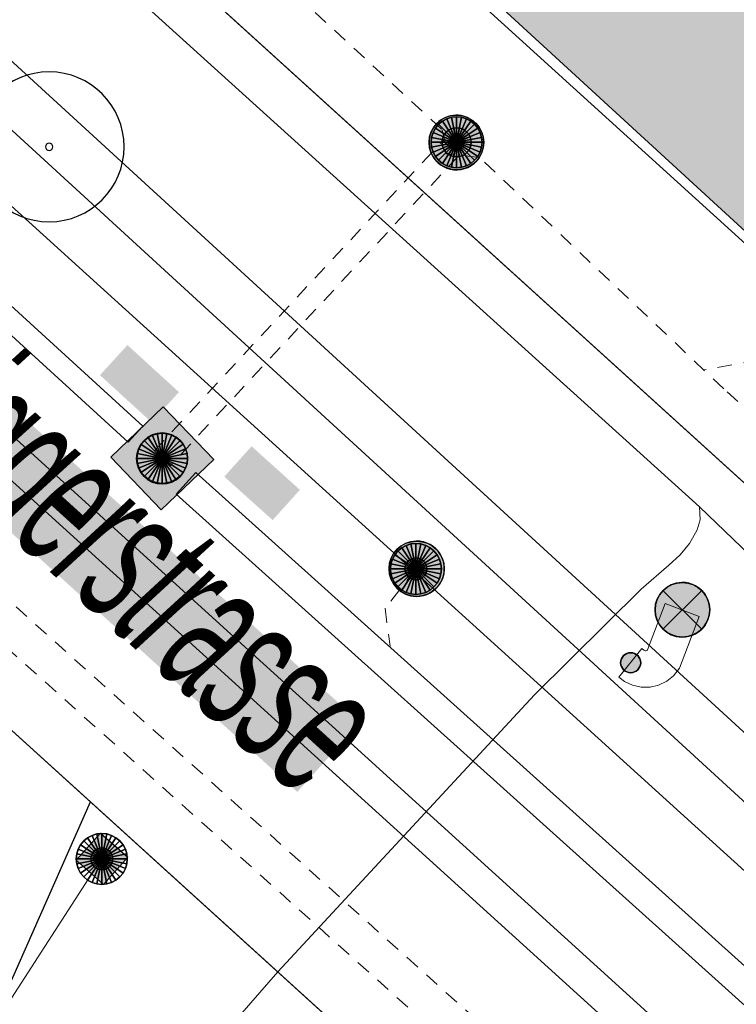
# Model space of a CAD drawing. Header units: metres. Extents: x 2695560 to 2696939, y 1260491 to 1262050.
# Tile 556 of 656: x 2696039 to 2696049, y 1261139 to 1261152. Entities that reach past the tile are written whole.
import ezdxf

# ---------------------------------------------------------------- set-up
doc = ezdxf.new("R2010")
doc.units = ezdxf.units.M
doc.linetypes.add('AUSGEZOGEN', pattern=[0])
doc.linetypes.add('VERDECKT2_S2', pattern=[0.36, 0.2, -0.16])
for name, color, linetype in [('XR$1$AV_Flächen (EO)', 7, 'AUSGEZOGEN'), ('XR$1$AV_Gebäudeflächen (BB)', 7, 'AUSGEZOGEN'), ('XR$1$AV_Gebäudeflächen ut.', 7, 'AUSGEZOGEN'), ('XR$1$AV_Linien (BB)', 7, 'AUSGEZOGEN'), ('XR$1$AV_Strassennamen', 7, 'AUSGEZOGEN'), ('XR$1$AW_LK_Einlaufschacht alt', 24, 'AUSGEZOGEN'), ('XR$1$AW_LK_Schachtdeckel', 24, 'AUSGEZOGEN'), ('XR$1$EW_LK_Knoten', 1, 'AUSGEZOGEN'), ('XR$1$GR_Baum', 94, 'AUSGEZOGEN'), ('XR$1$Liegenschaftsgrenzen', 7, 'AUSGEZOGEN'), ('XR$1$PFAW', 255, 'AUSGEZOGEN'), ('XR$1$PFEW', 255, 'AUSGEZOGEN'), ('XR$1$RAEW', 8, 'AUSGEZOGEN'), ('XR$1$RP_Abstandslinie', 7, 'AUSGEZOGEN')]:
    doc.layers.add(name, color=color, linetype=linetype)
for name, color, linetype, lineweight in [('XR$2$ABW-Linie-M-ungenau-tot', 6, 'AUSGEZOGEN', 18), ('XR$2$ABW-Linie-R-genau', 4, 'AUSGEZOGEN', 18), ('XR$2$ABW-Linie-R-ungenau', 4, 'VERDECKT2_S2', 18), ('XR$2$ABW-LinieFlaeche-R-genau', 4, 'AUSGEZOGEN', 18), ('XR$2$ABW-LinieFlaeche-R-ungenau', 4, 'VERDECKT2_S2', 18), ('XR$2$ABW-Punkt', 6, 'AUSGEZOGEN', 18), ('XR$2$ELE-Flaeche-oberirdisch', 1, 'AUSGEZOGEN', 18), ('XR$2$ELE-LinieFlaeche-genau', 1, 'AUSGEZOGEN', 18), ('XR$2$ELE-LinieFlaeche-ungenau', 1, 'VERDECKT2_S2', 18), ('XR$2$GAS-Linie-genau', 12, 'AUSGEZOGEN', 18), ('XR$2$KOM-Linie-U-genau', 91, 'AUSGEZOGEN', 18), ('XR$2$WAS-Linie-genau', 5, 'AUSGEZOGEN', 18)]:
    doc.layers.add(name, color=color, linetype=linetype, lineweight=lineweight)
doc.styles.add('ARIAL', font='arial.ttf')

# ---------------------------------------------------------------- blocks, each defined once
blk = doc.blocks.new('COMPLEXOBJECT_627')
at = {"layer": 'XR$1$AV_Linien (BB)', "color": 7, "linetype": 'AUSGEZOGEN', "transparency": 33554687}
blk.add_lwpolyline([(6008.311, 11177.006), (6056.879, 11132.95), (6078.507, 11113.365)], dxfattribs=at)
blk = doc.blocks.new('WBGR1')
at = {"color": 94, "transparency": 33554687}
for radius, start, end in [(1, 90, 270), (1, 270, 90), (0.05, 90, 270), (0.05, 270, 90)]:
    blk.add_arc((0, 0), radius, start, end, dxfattribs=at)
blk = doc.blocks.new('BAW2089')
at = {"layer": 'XR$1$PFAW', "transparency": 33554687}
blk.add_hatch(color=7, dxfattribs=at).paths.add_polyline_path([(-0.5, 0.5), (-0.5, -0.5), (0.5, -0.5), (0.5, 0.5)])
at = {"transparency": 33554687}
blk.add_lwpolyline([(-0.5, 0.5), (0.5, 0.5), (0.5, -0.5), (-0.5, -0.5), (-0.5, 0.5)], close=True, dxfattribs=at)
at = {"layer": 'XR$1$PFAW', "transparency": 33554687}
blk.add_lwpolyline([(-0.5, 0.5), (0.5, 0.5), (0.5, -0.5), (-0.5, -0.5), (-0.5, 0.5)], close=True, dxfattribs=at)
blk = doc.blocks.new('BAW2087')
at = {"lineweight": 25, "true_color": 0x000000, "transparency": 33554687}
h = blk.add_hatch(color=18, dxfattribs=at)
h.paths.add_polyline_path([(-0.5, 0.5), (-0.5, -0.5), (0.5, -0.5), (0.5, 0.5)])
h.paths.add_polyline_path([(0.337, -0.069), (0.316, -0.136), (0.282, -0.196), (0.237, -0.249), (0.182, -0.292), (0.119, -0.322), (0.052, -0.34), (-0.017, -0.343), (-0.086, -0.333), (-0.151, -0.309), (-0.21, -0.272), (-0.261, -0.224), (-0.301, -0.167), (-0.328, -0.103), (-0.342, -0.035), (-0.342, 0.035), (-0.328, 0.103), (-0.301, 0.167), (-0.261, 0.224), (-0.21, 0.272), (-0.151, 0.309), (-0.086, 0.333), (-0.017, 0.343), (0.052, 0.34), (0.119, 0.322), (0.182, 0.292), (0.237, 0.249), (0.282, 0.196), (0.316, 0.136), (0.337, 0.069), (0.344, 0)], flags=16)
at = {"layer": 'XR$1$PFAW', "lineweight": 25, "transparency": 33554687}
blk.add_hatch(color=7, dxfattribs=at).paths.add_polyline_path([(0.344, 0), (0.337, 0.069), (0.316, 0.136), (0.282, 0.196), (0.237, 0.249), (0.182, 0.292), (0.119, 0.322), (0.052, 0.34), (-0.017, 0.343), (-0.086, 0.333), (-0.151, 0.309), (-0.21, 0.272), (-0.261, 0.224), (-0.301, 0.167), (-0.328, 0.103), (-0.342, 0.035), (-0.342, -0.035), (-0.328, -0.103), (-0.301, -0.167), (-0.261, -0.224), (-0.21, -0.272), (-0.151, -0.309), (-0.086, -0.333), (-0.017, -0.343), (0.052, -0.34), (0.119, -0.322), (0.182, -0.292), (0.237, -0.249), (0.282, -0.196), (0.316, -0.136), (0.337, -0.069)])
at = {"lineweight": 25, "transparency": 33554687}
for p, q in [((-0.5, 0.5, 0.993), (0.5, 0.5, 0.993)), ((-0.5, -0.5, 0.993), (-0.5, 0.5, 0.993)), ((0.5, 0.5, 0.993), (0.5, -0.5, 0.993)), ((0.5, -0.5, 0.993), (-0.5, -0.5, 0.993))]:
    blk.add_line(p, q, dxfattribs=at)
blk.add_circle((0, 0), 0.344, dxfattribs=at)
at = {"layer": 'XR$1$PFAW', "lineweight": 25, "transparency": 33554687}
blk.add_line((-0.5, 0.5), (0.5, 0.5), dxfattribs=at)
at = {"layer": 'XR$1$PFAW', "color": 31, "lineweight": 25, "transparency": 33554687}
for p, q in [((-0.5, -0.5), (-0.5, 0.5)), ((0.5, 0.5), (0.5, -0.5)), ((0.5, -0.5), (-0.5, -0.5))]:
    blk.add_line(p, q, dxfattribs=at)
at = {"layer": 'XR$1$PFAW', "lineweight": 25, "transparency": 33554687}
blk.add_circle((0, 0), 0.344, dxfattribs=at)
blk = doc.blocks.new('BAW2088')
at = {"layer": 'XR$1$PFAW', "transparency": 33554687}
blk.add_hatch(color=253, dxfattribs=at).paths.add_polyline_path([(0.51, 0), (0.5, 0.101), (0.47, 0.197), (0.421, 0.286), (0.355, 0.362), (0.275, 0.424), (0.184, 0.469), (0.086, 0.494), (-0.015, 0.499), (-0.115, 0.484), (-0.21, 0.449), (-0.296, 0.395), (-0.369, 0.326), (-0.427, 0.243), (-0.467, 0.15), (-0.487, 0.051), (-0.487, -0.051), (-0.467, -0.15), (-0.427, -0.243), (-0.369, -0.326), (-0.296, -0.395), (-0.21, -0.449), (-0.115, -0.484), (-0.015, -0.499), (0.086, -0.494), (0.184, -0.469), (0.275, -0.424), (0.355, -0.362), (0.421, -0.286), (0.47, -0.197), (0.5, -0.101)])
at = {"transparency": 33554687}
for start, end in [(91.1948, 268.8052), (268.8052, 91.1948)]:
    blk.add_arc((0.01, 0), 0.5, start, end, dxfattribs=at)
at = {"layer": 'XR$1$PFAW', "transparency": 33554687}
blk.add_circle((0.01, 0), 0.5, dxfattribs=at)
blk = doc.blocks.new('BAW2082')
at = {"layer": 'XR$1$PFAW', "transparency": 33554687}
blk.add_hatch(color=7, dxfattribs=at).paths.add_polyline_path([(0.509, -0.003), (0.499, 0.098), (0.469, 0.194), (0.42, 0.283), (0.354, 0.359), (0.274, 0.421), (0.183, 0.466), (0.085, 0.491), (-0.016, 0.496), (-0.116, 0.481), (-0.211, 0.446), (-0.297, 0.392), (-0.37, 0.323), (-0.428, 0.24), (-0.468, 0.147), (-0.488, 0.047), (-0.488, -0.054), (-0.468, -0.153), (-0.428, -0.246), (-0.37, -0.329), (-0.297, -0.398), (-0.211, -0.452), (-0.116, -0.487), (-0.016, -0.502), (0.085, -0.497), (0.183, -0.472), (0.274, -0.427), (0.354, -0.366), (0.42, -0.289), (0.469, -0.2), (0.499, -0.104)])
at = {"transparency": 33554687}
for start, end in [(91.1948, 268.8052), (268.8052, 91.1948)]:
    blk.add_arc((0.01, 0), 0.5, start, end, dxfattribs=at)
at = {"layer": 'XR$1$PFAW', "transparency": 33554687}
blk.add_circle((0.009, -0.003), 0.5, dxfattribs=at)
blk = doc.blocks.new('BEWLP2549_S')
at = {"layer": 'XR$1$PFEW', "transparency": 33554687}
blk.add_hatch(color=7, dxfattribs=at).paths.add_polyline_path([(0.5, 0), (0.49, 0.101), (0.459, 0.197), (0.41, 0.286), (0.344, 0.362), (0.264, 0.424), (0.174, 0.469), (0.076, 0.494), (-0.025, 0.499), (-0.125, 0.484), (-0.22, 0.449), (-0.306, 0.395), (-0.379, 0.326), (-0.437, 0.243), (-0.477, 0.15), (-0.497, 0.051), (-0.497, -0.051), (-0.477, -0.15), (-0.437, -0.243), (-0.379, -0.326), (-0.306, -0.395), (-0.22, -0.449), (-0.125, -0.484), (-0.025, -0.499), (0.076, -0.494), (0.174, -0.469), (0.264, -0.424), (0.344, -0.362), (0.41, -0.286), (0.459, -0.197), (0.49, -0.101)])
at = {"color": 1, "transparency": 33554687}
for p, q in [((0.354, -0.354), (-0.354, 0.354)), ((-0.354, -0.354), (0.354, 0.354))]:
    blk.add_line(p, q, dxfattribs=at)
for start, end in [(91.3809, 268.6191), (268.6191, 91.3809)]:
    blk.add_arc((0, 0), 0.5, start, end, dxfattribs=at)
at = {"layer": 'XR$1$PFEW', "transparency": 33554687}
blk.add_circle((0, 0), 0.5, dxfattribs=at)
blk = doc.blocks.new('BEW957')
at = {"layer": 'XR$1$RAEW', "transparency": 33554687}
blk.add_hatch(color=1, dxfattribs=at).paths.add_polyline_path([(-0.5, 0), (-0.497, -0.051), (-0.49, -0.101), (-0.477, -0.15), (-0.459, -0.197), (-0.437, -0.243), (-0.41, -0.286), (-0.379, -0.326), (-0.344, -0.362), (-0.306, -0.395), (-0.264, -0.424), (-0.22, -0.449), (-0.174, -0.469), (-0.125, -0.484), (-0.076, -0.494), (-0.025, -0.499), (0.025, -0.499), (0.076, -0.494), (0.125, -0.484), (0.174, -0.469), (0.22, -0.449), (0.264, -0.424), (0.306, -0.395), (0.344, -0.362), (0.379, -0.326), (0.41, -0.286), (0.437, -0.243), (0.459, -0.197), (0.477, -0.15), (0.49, -0.101), (0.497, -0.051), (0.5, 0), (0.497, 0.051), (0.49, 0.101), (0.477, 0.15), (0.459, 0.197), (0.437, 0.243), (0.41, 0.286), (0.379, 0.326), (0.344, 0.362), (0.306, 0.395), (0.264, 0.424), (0.22, 0.449), (0.174, 0.469), (0.125, 0.484), (0.076, 0.494), (0.025, 0.499), (-0.025, 0.499), (-0.076, 0.494), (-0.125, 0.484), (-0.174, 0.469), (-0.22, 0.449), (-0.264, 0.424), (-0.306, 0.395), (-0.344, 0.362), (-0.379, 0.326), (-0.41, 0.286), (-0.437, 0.243), (-0.459, 0.197), (-0.477, 0.15), (-0.49, 0.101), (-0.497, 0.051)])
at = {"color": 1, "transparency": 33554687}
for start, end in [(90, 180), (0, 90), (180, 270), (270, 0)]:
    blk.add_arc((0, 0), 0.5, start, end, dxfattribs=at)
at = {"layer": 'XR$1$RAEW', "color": 1, "transparency": 33554687}
blk.add_circle((0, 0), 0.5, dxfattribs=at)
blk = doc.blocks.new('ABW-KONTROLLSCHACHT')
at = {"layer": 'XR$2$ABW-Punkt', "linetype": 'AUSGEZOGEN', "lineweight": 25, "transparency": 33554687}
for points in [[(-194, 291, 2500), (0, 0, 2500), (-247, 247, 2500)], [(-194, 291), (0, 0), (-247, 247)], [(-194, 291, 2500), (-194, 291), (-247, 247), (-247, 247, 2500)], [(-134, 323, 2500), (0, 0, 2500), (-194, 291, 2500)], [(-134, 323), (0, 0), (-194, 291)], [(-134, 323, 2500), (-134, 323), (-194, 291), (-194, 291, 2500)], [(-68, 343, 2500), (0, 0, 2500), (-134, 323, 2500)], [(-68, 343), (0, 0), (-134, 323)], [(-68, 343, 2500), (-68, 343), (-134, 323), (-134, 323, 2500)], [(0, 350, 2500), (0, 0, 2500), (-68, 343, 2500)], [(0, 350), (0, 0), (-68, 343)], [(0, 350, 2500), (0, 350), (-68, 343), (-68, 343, 2500)], [(68, 343, 2500), (0, 0, 2500), (0, 350, 2500)], [(68, 343), (0, 0), (0, 350)], [(68, 343, 2500), (68, 343), (0, 350), (0, 350, 2500)], [(134, 323, 2500), (0, 0, 2500), (68, 343, 2500)], [(134, 323), (0, 0), (68, 343)], [(194, 291, 2500), (0, 0, 2500), (134, 323, 2500)], [(194, 291), (0, 0), (134, 323)], [(247, 247, 2500), (0, 0, 2500), (194, 291, 2500)], [(247, 247), (0, 0), (194, 291)], [(134, 323, 2500), (134, 323), (68, 343), (68, 343, 2500)], [(194, 291, 2500), (194, 291), (134, 323), (134, 323, 2500)], [(247, 247, 2500), (247, 247), (194, 291), (194, 291, 2500)], [(-291, 194, 2500), (0, 0, 2500), (-323, 134, 2500)], [(-291, 194), (0, 0), (-323, 134)], [(-291, 194, 2500), (-291, 194), (-323, 134), (-323, 134, 2500)], [(-247, 247, 2500), (0, 0, 2500), (-291, 194, 2500)], [(-247, 247), (0, 0), (-291, 194)], [(-247, 247, 2500), (-247, 247), (-291, 194), (-291, 194, 2500)], [(291, 194, 2500), (0, 0, 2500), (247, 247, 2500)], [(291, 194), (0, 0), (247, 247)], [(323, 134, 2500), (0, 0, 2500), (291, 194, 2500)], [(323, 134), (0, 0), (291, 194)], [(291, 194, 2500), (291, 194), (247, 247), (247, 247, 2500)], [(323, 134, 2500), (323, 134), (291, 194), (291, 194, 2500)], [(-343, 68, 2500), (0, 0, 2500), (-350, 0, 2500)], [(-343, 68), (0, 0), (-350, 0)], [(-343, 68, 2500), (-343, 68), (-350, 0), (-350, 0, 2500)], [(-350, 0, 2500), (0, 0, 2500), (-343, -68, 2500)], [(-350, 0), (0, 0), (-343, -68)], [(-323, 134, 2500), (0, 0, 2500), (-343, 68, 2500)], [(-323, 134), (0, 0), (-343, 68)], [(-323, 134, 2500), (-323, 134), (-343, 68), (-343, 68, 2500)], [(-343, -68, 2500), (0, 0, 2500), (-323, -134, 2500)], [(-343, -68), (0, 0), (-323, -134)], [(-323, -134, 2500), (0, 0, 2500), (-291, -194, 2500)], [(-323, -134), (0, 0), (-291, -194)], [(-291, -194, 2500), (0, 0, 2500), (-247, -247, 2500)], [(-291, -194), (0, 0), (-247, -247)], [(-247, -247, 2500), (0, 0, 2500), (-194, -291, 2500)], [(-247, -247), (0, 0), (-194, -291)], [(-194, -291, 2500), (0, 0, 2500), (-134, -323, 2500)], [(-194, -291), (0, 0), (-134, -323)], [(-134, -323, 2500), (0, 0, 2500), (-68, -343, 2500)], [(-134, -323), (0, 0), (-68, -343)], [(-68, -343, 2500), (0, 0, 2500), (0, -350, 2500)], [(-68, -343), (0, 0), (0, -350)], [(343, 68, 2500), (0, 0, 2500), (323, 134, 2500)], [(343, 68), (0, 0), (323, 134)], [(350, 0, 2500), (0, 0, 2500), (343, 68, 2500)], [(350, 0), (0, 0), (343, 68)], [(0, -350, 2500), (0, 0, 2500), (68, -343, 2500)], [(68, -343, 2500), (0, 0, 2500), (134, -323, 2500)], [(134, -323, 2500), (0, 0, 2500), (194, -291, 2500)], [(194, -291, 2500), (0, 0, 2500), (247, -247, 2500)], [(247, -247, 2500), (0, 0, 2500), (291, -194, 2500)], [(291, -194, 2500), (0, 0, 2500), (323, -134, 2500)], [(323, -134, 2500), (0, 0, 2500), (343, -68, 2500)], [(343, -68, 2500), (0, 0, 2500), (350, 0, 2500)], [(0, -350), (0, 0), (68, -343)], [(68, -343), (0, 0), (134, -323)], [(134, -323), (0, 0), (194, -291)], [(194, -291), (0, 0), (247, -247)], [(247, -247), (0, 0), (291, -194)], [(291, -194), (0, 0), (323, -134)], [(323, -134), (0, 0), (343, -68)], [(343, -68), (0, 0), (350, 0)], [(343, 68, 2500), (343, 68), (323, 134), (323, 134, 2500)], [(350, 0, 2500), (350, 0), (343, 68), (343, 68, 2500)], [(-350, 0, 2500), (-350, 0), (-343, -68), (-343, -68, 2500)], [(-343, -68, 2500), (-343, -68), (-323, -134), (-323, -134, 2500)], [(-323, -134, 2500), (-323, -134), (-291, -194), (-291, -194, 2500)], [(291, -194, 2500), (291, -194), (323, -134), (323, -134, 2500)], [(323, -134, 2500), (323, -134), (343, -68), (343, -68, 2500)], [(343, -68, 2500), (343, -68), (350, 0), (350, 0, 2500)], [(-291, -194, 2500), (-291, -194), (-247, -247), (-247, -247, 2500)], [(-247, -247, 2500), (-247, -247), (-194, -291), (-194, -291, 2500)], [(194, -291, 2500), (194, -291), (247, -247), (247, -247, 2500)], [(247, -247, 2500), (247, -247), (291, -194), (291, -194, 2500)], [(-194, -291, 2500), (-194, -291), (-134, -323), (-134, -323, 2500)], [(-134, -323, 2500), (-134, -323), (-68, -343), (-68, -343, 2500)], [(-68, -343, 2500), (-68, -343), (0, -350), (0, -350, 2500)], [(0, -350, 2500), (0, -350), (68, -343), (68, -343, 2500)], [(68, -343, 2500), (68, -343), (134, -323), (134, -323, 2500)], [(134, -323, 2500), (134, -323), (194, -291), (194, -291, 2500)]]:
    blk.add_3dface(points, dxfattribs=at)
blk = doc.blocks.new('ABW-SCHLAMMSAMMLER_RUND')
at = {"layer": 'XR$2$ABW-Punkt', "linetype": 'AUSGEZOGEN', "lineweight": 13, "transparency": 33554687}
for p, q in [((-70, 75, 2500), (70, 75, 2500)), ((-70, -75, 2500), (70, -75, 2500))]:
    blk.add_line(p, q, dxfattribs=at)
blk.add_polyline3d([(90, 0, 2500), (0, 0, 2500), (-90, 0, 2500)], dxfattribs=at)
at = {"layer": 'XR$2$ABW-Punkt', "linetype": 'AUSGEZOGEN', "lineweight": 25, "transparency": 33554687}
for points in [[(-57, 139, 2500), (0, 0, 2500), (-83, 125, 2500)], [(-57, 139), (0, 0), (-83, 125)], [(-57, 139, 2500), (-57, 139), (-83, 125), (-83, 125, 2500)], [(-29, 147, 2500), (0, 0, 2500), (-57, 139, 2500)], [(-29, 147), (0, 0), (-57, 139)], [(-29, 147, 2500), (-29, 147), (-57, 139), (-57, 139, 2500)], [(0, 150, 2500), (0, 0, 2500), (-29, 147, 2500)], [(0, 150), (0, 0), (-29, 147)], [(0, 150, 2500), (0, 150), (-29, 147), (-29, 147, 2500)], [(29, 147, 2500), (0, 0, 2500), (0, 150, 2500)], [(29, 147), (0, 0), (0, 150)], [(29, 147, 2500), (29, 147), (0, 150), (0, 150, 2500)], [(57, 139, 2500), (0, 0, 2500), (29, 147, 2500)], [(57, 139), (0, 0), (29, 147)], [(83, 125, 2500), (0, 0, 2500), (57, 139, 2500)], [(83, 125), (0, 0), (57, 139)], [(57, 139, 2500), (57, 139), (29, 147), (29, 147, 2500)], [(83, 125, 2500), (83, 125), (57, 139), (57, 139, 2500)], [(-147, 29, 2500), (0, 0, 2500), (-150, 0, 2500)], [(-147, 29), (0, 0), (-150, 0)], [(-147, 29, 2500), (-147, 29), (-150, 0), (-150, 0, 2500)], [(-150, 0, 2500), (0, 0, 2500), (-147, -29, 2500)], [(-150, 0), (0, 0), (-147, -29)], [(-139, 57, 2500), (0, 0, 2500), (-147, 29, 2500)], [(-139, 57), (0, 0), (-147, 29)], [(-139, 57, 2500), (-139, 57), (-147, 29), (-147, 29, 2500)], [(-147, -29, 2500), (0, 0, 2500), (-139, -57, 2500)], [(-147, -29), (0, 0), (-139, -57)], [(-125, 83, 2500), (0, 0, 2500), (-139, 57, 2500)], [(-125, 83), (0, 0), (-139, 57)], [(-125, 83, 2500), (-125, 83), (-139, 57), (-139, 57, 2500)], [(-139, -57, 2500), (0, 0, 2500), (-125, -83, 2500)], [(-139, -57), (0, 0), (-125, -83)], [(-106, 106, 2500), (0, 0, 2500), (-125, 83, 2500)], [(-106, 106), (0, 0), (-125, 83)], [(-106, 106, 2500), (-106, 106), (-125, 83), (-125, 83, 2500)], [(-125, -83, 2500), (0, 0, 2500), (-106, -106, 2500)], [(-125, -83), (0, 0), (-106, -106)], [(-83, 125, 2500), (0, 0, 2500), (-106, 106, 2500)], [(-83, 125), (0, 0), (-106, 106)], [(-83, 125, 2500), (-83, 125), (-106, 106), (-106, 106, 2500)], [(-106, -106, 2500), (0, 0, 2500), (-83, -125, 2500)], [(-106, -106), (0, 0), (-83, -125)], [(-83, -125, 2500), (0, 0, 2500), (-57, -139, 2500)], [(-83, -125), (0, 0), (-57, -139)], [(-57, -139, 2500), (0, 0, 2500), (-29, -147, 2500)], [(-57, -139), (0, 0), (-29, -147)], [(-29, -147, 2500), (0, 0, 2500), (0, -150, 2500)], [(-29, -147), (0, 0), (0, -150)], [(106, 106, 2500), (0, 0, 2500), (83, 125, 2500)], [(106, 106), (0, 0), (83, 125)], [(125, 83, 2500), (0, 0, 2500), (106, 106, 2500)], [(125, 83), (0, 0), (106, 106)], [(139, 57, 2500), (0, 0, 2500), (125, 83, 2500)], [(139, 57), (0, 0), (125, 83)], [(147, 29, 2500), (0, 0, 2500), (139, 57, 2500)], [(147, 29), (0, 0), (139, 57)], [(150, 0, 2500), (0, 0, 2500), (147, 29, 2500)], [(150, 0), (0, 0), (147, 29)], [(0, -150, 2500), (0, 0, 2500), (29, -147, 2500)], [(29, -147, 2500), (0, 0, 2500), (57, -139, 2500)], [(57, -139, 2500), (0, 0, 2500), (83, -125, 2500)], [(83, -125, 2500), (0, 0, 2500), (106, -106, 2500)], [(106, -106, 2500), (0, 0, 2500), (125, -83, 2500)], [(125, -83, 2500), (0, 0, 2500), (139, -57, 2500)], [(139, -57, 2500), (0, 0, 2500), (147, -29, 2500)], [(147, -29, 2500), (0, 0, 2500), (150, 0, 2500)], [(0, -150), (0, 0), (29, -147)], [(29, -147), (0, 0), (57, -139)], [(57, -139), (0, 0), (83, -125)], [(83, -125), (0, 0), (106, -106)], [(106, -106), (0, 0), (125, -83)], [(125, -83), (0, 0), (139, -57)], [(139, -57), (0, 0), (147, -29)], [(147, -29), (0, 0), (150, 0)], [(106, 106, 2500), (106, 106), (83, 125), (83, 125, 2500)], [(125, 83, 2500), (125, 83), (106, 106), (106, 106, 2500)], [(139, 57, 2500), (139, 57), (125, 83), (125, 83, 2500)], [(147, 29, 2500), (147, 29), (139, 57), (139, 57, 2500)], [(150, 0, 2500), (150, 0), (147, 29), (147, 29, 2500)], [(-150, 0, 2500), (-150, 0), (-147, -29), (-147, -29, 2500)], [(-147, -29, 2500), (-147, -29), (-139, -57), (-139, -57, 2500)], [(-139, -57, 2500), (-139, -57), (-125, -83), (-125, -83, 2500)], [(-125, -83, 2500), (-125, -83), (-106, -106), (-106, -106, 2500)], [(-106, -106, 2500), (-106, -106), (-83, -125), (-83, -125, 2500)], [(-83, -125, 2500), (-83, -125), (-57, -139), (-57, -139, 2500)], [(57, -139, 2500), (57, -139), (83, -125), (83, -125, 2500)], [(83, -125, 2500), (83, -125), (106, -106), (106, -106, 2500)], [(106, -106, 2500), (106, -106), (125, -83), (125, -83, 2500)], [(125, -83, 2500), (125, -83), (139, -57), (139, -57, 2500)], [(139, -57, 2500), (139, -57), (147, -29), (147, -29, 2500)], [(147, -29, 2500), (147, -29), (150, 0), (150, 0, 2500)], [(-57, -139, 2500), (-57, -139), (-29, -147), (-29, -147, 2500)], [(-29, -147, 2500), (-29, -147), (0, -150), (0, -150, 2500)], [(0, -150, 2500), (0, -150), (29, -147), (29, -147, 2500)], [(29, -147, 2500), (29, -147), (57, -139), (57, -139, 2500)]]:
    blk.add_3dface(points, dxfattribs=at)
blk = doc.blocks.new('ABW-NORMSCHACHT_WEITERE')
at = {"layer": 'XR$2$ABW-Punkt', "linetype": 'AUSGEZOGEN', "lineweight": 25, "transparency": 33554687}
for points in [[(-141, 141, 2500), (0, 0, 2500), (-166, 111, 2500)], [(-141, 141), (0, 0), (-166, 111)], [(-141, 141, 2500), (-141, 141), (-166, 111), (-166, 111, 2500)], [(-111, 166, 2500), (0, 0, 2500), (-141, 141, 2500)], [(-111, 166), (0, 0), (-141, 141)], [(-111, 166, 2500), (-111, 166), (-141, 141), (-141, 141, 2500)], [(-77, 185, 2500), (0, 0, 2500), (-111, 166, 2500)], [(-77, 185), (0, 0), (-111, 166)], [(-77, 185, 2500), (-77, 185), (-111, 166), (-111, 166, 2500)], [(-39, 196, 2500), (0, 0, 2500), (-77, 185, 2500)], [(-39, 196), (0, 0), (-77, 185)], [(-39, 196, 2500), (-39, 196), (-77, 185), (-77, 185, 2500)], [(0, 200, 2500), (0, 0, 2500), (-39, 196, 2500)], [(0, 200), (0, 0), (-39, 196)], [(0, 200, 2500), (0, 200), (-39, 196), (-39, 196, 2500)], [(39, 196, 2500), (0, 0, 2500), (0, 200, 2500)], [(39, 196), (0, 0), (0, 200)], [(39, 196, 2500), (39, 196), (0, 200), (0, 200, 2500)], [(77, 185, 2500), (0, 0, 2500), (39, 196, 2500)], [(77, 185), (0, 0), (39, 196)], [(111, 166, 2500), (0, 0, 2500), (77, 185, 2500)], [(111, 166), (0, 0), (77, 185)], [(141, 141, 2500), (0, 0, 2500), (111, 166, 2500)], [(141, 141), (0, 0), (111, 166)], [(166, 111, 2500), (0, 0, 2500), (141, 141, 2500)], [(166, 111), (0, 0), (141, 141)], [(77, 185, 2500), (77, 185), (39, 196), (39, 196, 2500)], [(111, 166, 2500), (111, 166), (77, 185), (77, 185, 2500)], [(141, 141, 2500), (141, 141), (111, 166), (111, 166, 2500)], [(166, 111, 2500), (166, 111), (141, 141), (141, 141, 2500)], [(-196, 39, 2500), (0, 0, 2500), (-200, 0, 2500)], [(-196, 39), (0, 0), (-200, 0)], [(-196, 39, 2500), (-196, 39), (-200, 0), (-200, 0, 2500)], [(-200, 0, 2500), (0, 0, 2500), (-196, -39, 2500)], [(-200, 0), (0, 0), (-196, -39)], [(-185, 77, 2500), (0, 0, 2500), (-196, 39, 2500)], [(-185, 77), (0, 0), (-196, 39)], [(-185, 77, 2500), (-185, 77), (-196, 39), (-196, 39, 2500)], [(-196, -39, 2500), (0, 0, 2500), (-185, -77, 2500)], [(-196, -39), (0, 0), (-185, -77)], [(-166, 111, 2500), (0, 0, 2500), (-185, 77, 2500)], [(-166, 111), (0, 0), (-185, 77)], [(-166, 111, 2500), (-166, 111), (-185, 77), (-185, 77, 2500)], [(-185, -77, 2500), (0, 0, 2500), (-166, -111, 2500)], [(-185, -77), (0, 0), (-166, -111)], [(-166, -111, 2500), (0, 0, 2500), (-141, -141, 2500)], [(-166, -111), (0, 0), (-141, -141)], [(-141, -141, 2500), (0, 0, 2500), (-111, -166, 2500)], [(-141, -141), (0, 0), (-111, -166)], [(-111, -166, 2500), (0, 0, 2500), (-77, -185, 2500)], [(-111, -166), (0, 0), (-77, -185)], [(-77, -185, 2500), (0, 0, 2500), (-39, -196, 2500)], [(-77, -185), (0, 0), (-39, -196)], [(-39, -196, 2500), (0, 0, 2500), (0, -200, 2500)], [(-39, -196), (0, 0), (0, -200)], [(185, 77, 2500), (0, 0, 2500), (166, 111, 2500)], [(185, 77), (0, 0), (166, 111)], [(196, 39, 2500), (0, 0, 2500), (185, 77, 2500)], [(196, 39), (0, 0), (185, 77)], [(200, 0, 2500), (0, 0, 2500), (196, 39, 2500)], [(200, 0), (0, 0), (196, 39)], [(0, -200, 2500), (0, 0, 2500), (39, -196, 2500)], [(39, -196, 2500), (0, 0, 2500), (77, -185, 2500)], [(77, -185, 2500), (0, 0, 2500), (111, -166, 2500)], [(111, -166, 2500), (0, 0, 2500), (141, -141, 2500)], [(141, -141, 2500), (0, 0, 2500), (166, -111, 2500)], [(166, -111, 2500), (0, 0, 2500), (185, -77, 2500)], [(185, -77, 2500), (0, 0, 2500), (196, -39, 2500)], [(196, -39, 2500), (0, 0, 2500), (200, 0, 2500)], [(0, -200), (0, 0), (39, -196)], [(39, -196), (0, 0), (77, -185)], [(77, -185), (0, 0), (111, -166)], [(111, -166), (0, 0), (141, -141)], [(141, -141), (0, 0), (166, -111)], [(166, -111), (0, 0), (185, -77)], [(185, -77), (0, 0), (196, -39)], [(196, -39), (0, 0), (200, 0)], [(185, 77, 2500), (185, 77), (166, 111), (166, 111, 2500)], [(196, 39, 2500), (196, 39), (185, 77), (185, 77, 2500)], [(200, 0, 2500), (200, 0), (196, 39), (196, 39, 2500)], [(-200, 0, 2500), (-200, 0), (-196, -39), (-196, -39, 2500)], [(-196, -39, 2500), (-196, -39), (-185, -77), (-185, -77, 2500)], [(-185, -77, 2500), (-185, -77), (-166, -111), (-166, -111, 2500)], [(-166, -111, 2500), (-166, -111), (-141, -141), (-141, -141, 2500)], [(141, -141, 2500), (141, -141), (166, -111), (166, -111, 2500)], [(166, -111, 2500), (166, -111), (185, -77), (185, -77, 2500)], [(185, -77, 2500), (185, -77), (196, -39), (196, -39, 2500)], [(196, -39, 2500), (196, -39), (200, 0), (200, 0, 2500)], [(-141, -141, 2500), (-141, -141), (-111, -166), (-111, -166, 2500)], [(-111, -166, 2500), (-111, -166), (-77, -185), (-77, -185, 2500)], [(-77, -185, 2500), (-77, -185), (-39, -196), (-39, -196, 2500)], [(-39, -196, 2500), (-39, -196), (0, -200), (0, -200, 2500)], [(0, -200, 2500), (0, -200), (39, -196), (39, -196, 2500)], [(39, -196, 2500), (39, -196), (77, -185), (77, -185, 2500)], [(77, -185, 2500), (77, -185), (111, -166), (111, -166, 2500)], [(111, -166, 2500), (111, -166), (141, -141), (141, -141, 2500)]]:
    blk.add_3dface(points, dxfattribs=at)
blk = doc.blocks.new('ABW-EINLAUFSCHACHT_RUND')
at = {"layer": 'XR$2$ABW-Linie-M-ungenau-tot', "linetype": 'AUSGEZOGEN', "lineweight": 25, "transparency": 33554687}
for points in [[(-57, 139, 2500), (0, 0, 2500), (-83, 125, 2500)], [(-57, 139), (0, 0), (-83, 125)], [(-57, 139, 2500), (-57, 139), (-83, 125), (-83, 125, 2500)], [(-29, 147, 2500), (0, 0, 2500), (-57, 139, 2500)], [(-29, 147), (0, 0), (-57, 139)], [(-29, 147, 2500), (-29, 147), (-57, 139), (-57, 139, 2500)], [(0, 150, 2500), (0, 0, 2500), (-29, 147, 2500)], [(0, 150), (0, 0), (-29, 147)], [(0, 150, 2500), (0, 150), (-29, 147), (-29, 147, 2500)], [(29, 147, 2500), (0, 0, 2500), (0, 150, 2500)], [(29, 147), (0, 0), (0, 150)], [(29, 147, 2500), (29, 147), (0, 150), (0, 150, 2500)], [(57, 139, 2500), (0, 0, 2500), (29, 147, 2500)], [(57, 139), (0, 0), (29, 147)], [(83, 125, 2500), (0, 0, 2500), (57, 139, 2500)], [(83, 125), (0, 0), (57, 139)], [(57, 139, 2500), (57, 139), (29, 147), (29, 147, 2500)], [(83, 125, 2500), (83, 125), (57, 139), (57, 139, 2500)], [(-147, 29, 2500), (0, 0, 2500), (-150, 0, 2500)], [(-147, 29), (0, 0), (-150, 0)], [(-147, 29, 2500), (-147, 29), (-150, 0), (-150, 0, 2500)], [(-150, 0, 2500), (0, 0, 2500), (-147, -29, 2500)], [(-150, 0), (0, 0), (-147, -29)], [(-150, 0, 2500), (-150, 0), (-147, -29), (-147, -29, 2500)], [(-139, 57, 2500), (0, 0, 2500), (-147, 29, 2500)], [(-139, 57), (0, 0), (-147, 29)], [(-139, 57, 2500), (-139, 57), (-147, 29), (-147, 29, 2500)], [(-147, -29, 2500), (0, 0, 2500), (-139, -57, 2500)], [(-147, -29), (0, 0), (-139, -57)], [(-125, 83, 2500), (0, 0, 2500), (-139, 57, 2500)], [(-125, 83), (0, 0), (-139, 57)], [(-125, 83, 2500), (-125, 83), (-139, 57), (-139, 57, 2500)], [(-139, -57, 2500), (0, 0, 2500), (-125, -83, 2500)], [(-139, -57), (0, 0), (-125, -83)], [(-106, 106, 2500), (0, 0, 2500), (-125, 83, 2500)], [(-106, 106), (0, 0), (-125, 83)], [(-106, 106, 2500), (-106, 106), (-125, 83), (-125, 83, 2500)], [(-125, -83, 2500), (0, 0, 2500), (-106, -106, 2500)], [(-125, -83), (0, 0), (-106, -106)], [(-83, 125, 2500), (0, 0, 2500), (-106, 106, 2500)], [(-83, 125), (0, 0), (-106, 106)], [(-83, 125, 2500), (-83, 125), (-106, 106), (-106, 106, 2500)], [(-106, -106, 2500), (0, 0, 2500), (-83, -125, 2500)], [(-106, -106), (0, 0), (-83, -125)], [(-83, -125, 2500), (0, 0, 2500), (-57, -139, 2500)], [(-83, -125), (0, 0), (-57, -139)], [(-57, -139, 2500), (0, 0, 2500), (-29, -147, 2500)], [(-57, -139), (0, 0), (-29, -147)], [(-29, -147, 2500), (0, 0, 2500), (0, -150, 2500)], [(-29, -147), (0, 0), (0, -150)], [(106, 106, 2500), (0, 0, 2500), (83, 125, 2500)], [(106, 106), (0, 0), (83, 125)], [(125, 83, 2500), (0, 0, 2500), (106, 106, 2500)], [(125, 83), (0, 0), (106, 106)], [(139, 57, 2500), (0, 0, 2500), (125, 83, 2500)], [(139, 57), (0, 0), (125, 83)], [(147, 29, 2500), (0, 0, 2500), (139, 57, 2500)], [(147, 29), (0, 0), (139, 57)], [(150, 0, 2500), (0, 0, 2500), (147, 29, 2500)], [(150, 0), (0, 0), (147, 29)], [(0, -150, 2500), (0, 0, 2500), (29, -147, 2500)], [(29, -147, 2500), (0, 0, 2500), (57, -139, 2500)], [(57, -139, 2500), (0, 0, 2500), (83, -125, 2500)], [(83, -125, 2500), (0, 0, 2500), (106, -106, 2500)], [(106, -106, 2500), (0, 0, 2500), (125, -83, 2500)], [(125, -83, 2500), (0, 0, 2500), (139, -57, 2500)], [(139, -57, 2500), (0, 0, 2500), (147, -29, 2500)], [(147, -29, 2500), (0, 0, 2500), (150, 0, 2500)], [(0, -150), (0, 0), (29, -147)], [(29, -147), (0, 0), (57, -139)], [(57, -139), (0, 0), (83, -125)], [(83, -125), (0, 0), (106, -106)], [(106, -106), (0, 0), (125, -83)], [(125, -83), (0, 0), (139, -57)], [(139, -57), (0, 0), (147, -29)], [(147, -29), (0, 0), (150, 0)], [(106, 106, 2500), (106, 106), (83, 125), (83, 125, 2500)], [(125, 83, 2500), (125, 83), (106, 106), (106, 106, 2500)], [(139, 57, 2500), (139, 57), (125, 83), (125, 83, 2500)], [(147, 29, 2500), (147, 29), (139, 57), (139, 57, 2500)], [(150, 0, 2500), (150, 0), (147, 29), (147, 29, 2500)], [(147, -29, 2500), (147, -29), (150, 0), (150, 0, 2500)], [(-147, -29, 2500), (-147, -29), (-139, -57), (-139, -57, 2500)], [(-139, -57, 2500), (-139, -57), (-125, -83), (-125, -83, 2500)], [(-125, -83, 2500), (-125, -83), (-106, -106), (-106, -106, 2500)], [(-106, -106, 2500), (-106, -106), (-83, -125), (-83, -125, 2500)], [(-83, -125, 2500), (-83, -125), (-57, -139), (-57, -139, 2500)], [(57, -139, 2500), (57, -139), (83, -125), (83, -125, 2500)], [(83, -125, 2500), (83, -125), (106, -106), (106, -106, 2500)], [(106, -106, 2500), (106, -106), (125, -83), (125, -83, 2500)], [(125, -83, 2500), (125, -83), (139, -57), (139, -57, 2500)], [(139, -57, 2500), (139, -57), (147, -29), (147, -29, 2500)], [(-57, -139, 2500), (-57, -139), (-29, -147), (-29, -147, 2500)], [(-29, -147, 2500), (-29, -147), (0, -150), (0, -150, 2500)], [(0, -150, 2500), (0, -150), (29, -147), (29, -147, 2500)], [(29, -147, 2500), (29, -147), (57, -139), (57, -139, 2500)]]:
    blk.add_3dface(points, dxfattribs=at)
blk = doc.blocks.new('ABW-DECKEL')
at = {"layer": 'XR$2$ABW-Punkt', "linetype": 'AUSGEZOGEN', "lineweight": 25, "transparency": 33554687}
for points in [[(-194, 291, 2500), (0, 0, 2500), (-247, 247, 2500)], [(-194, 291), (0, 0), (-247, 247)], [(-194, 291, 2500), (-194, 291), (-247, 247), (-247, 247, 2500)], [(-134, 323, 2500), (0, 0, 2500), (-194, 291, 2500)], [(-134, 323), (0, 0), (-194, 291)], [(-134, 323, 2500), (-134, 323), (-194, 291), (-194, 291, 2500)], [(-68, 343, 2500), (0, 0, 2500), (-134, 323, 2500)], [(-68, 343), (0, 0), (-134, 323)], [(-68, 343, 2500), (-68, 343), (-134, 323), (-134, 323, 2500)], [(0, 350, 2500), (0, 0, 2500), (-68, 343, 2500)], [(0, 350), (0, 0), (-68, 343)], [(0, 350, 2500), (0, 350), (-68, 343), (-68, 343, 2500)], [(68, 343, 2500), (0, 0, 2500), (0, 350, 2500)], [(68, 343), (0, 0), (0, 350)], [(68, 343, 2500), (68, 343), (0, 350), (0, 350, 2500)], [(134, 323, 2500), (0, 0, 2500), (68, 343, 2500)], [(134, 323), (0, 0), (68, 343)], [(194, 291, 2500), (0, 0, 2500), (134, 323, 2500)], [(194, 291), (0, 0), (134, 323)], [(247, 247, 2500), (0, 0, 2500), (194, 291, 2500)], [(247, 247), (0, 0), (194, 291)], [(134, 323, 2500), (134, 323), (68, 343), (68, 343, 2500)], [(194, 291, 2500), (194, 291), (134, 323), (134, 323, 2500)], [(247, 247, 2500), (247, 247), (194, 291), (194, 291, 2500)], [(-291, 194, 2500), (0, 0, 2500), (-323, 134, 2500)], [(-291, 194), (0, 0), (-323, 134)], [(-291, 194, 2500), (-291, 194), (-323, 134), (-323, 134, 2500)], [(-247, 247, 2500), (0, 0, 2500), (-291, 194, 2500)], [(-247, 247), (0, 0), (-291, 194)], [(-247, 247, 2500), (-247, 247), (-291, 194), (-291, 194, 2500)], [(291, 194, 2500), (0, 0, 2500), (247, 247, 2500)], [(291, 194), (0, 0), (247, 247)], [(323, 134, 2500), (0, 0, 2500), (291, 194, 2500)], [(323, 134), (0, 0), (291, 194)], [(291, 194, 2500), (291, 194), (247, 247), (247, 247, 2500)], [(323, 134, 2500), (323, 134), (291, 194), (291, 194, 2500)], [(-343, 68, 2500), (0, 0, 2500), (-350, 0, 2500)], [(-343, 68), (0, 0), (-350, 0)], [(-343, 68, 2500), (-343, 68), (-350, 0), (-350, 0, 2500)], [(-350, 0, 2500), (0, 0, 2500), (-343, -68, 2500)], [(-350, 0), (0, 0), (-343, -68)], [(-323, 134, 2500), (0, 0, 2500), (-343, 68, 2500)], [(-323, 134), (0, 0), (-343, 68)], [(-323, 134, 2500), (-323, 134), (-343, 68), (-343, 68, 2500)], [(-343, -68, 2500), (0, 0, 2500), (-323, -134, 2500)], [(-343, -68), (0, 0), (-323, -134)], [(-323, -134, 2500), (0, 0, 2500), (-291, -194, 2500)], [(-323, -134), (0, 0), (-291, -194)], [(-291, -194, 2500), (0, 0, 2500), (-247, -247, 2500)], [(-291, -194), (0, 0), (-247, -247)], [(-247, -247, 2500), (0, 0, 2500), (-194, -291, 2500)], [(-247, -247), (0, 0), (-194, -291)], [(-194, -291, 2500), (0, 0, 2500), (-134, -323, 2500)], [(-194, -291), (0, 0), (-134, -323)], [(-134, -323, 2500), (0, 0, 2500), (-68, -343, 2500)], [(-134, -323), (0, 0), (-68, -343)], [(-68, -343, 2500), (0, 0, 2500), (0, -350, 2500)], [(-68, -343), (0, 0), (0, -350)], [(343, 68, 2500), (0, 0, 2500), (323, 134, 2500)], [(343, 68), (0, 0), (323, 134)], [(350, 0, 2500), (0, 0, 2500), (343, 68, 2500)], [(350, 0), (0, 0), (343, 68)], [(0, -350, 2500), (0, 0, 2500), (68, -343, 2500)], [(68, -343, 2500), (0, 0, 2500), (134, -323, 2500)], [(134, -323, 2500), (0, 0, 2500), (194, -291, 2500)], [(194, -291, 2500), (0, 0, 2500), (247, -247, 2500)], [(247, -247, 2500), (0, 0, 2500), (291, -194, 2500)], [(291, -194, 2500), (0, 0, 2500), (323, -134, 2500)], [(323, -134, 2500), (0, 0, 2500), (343, -68, 2500)], [(343, -68, 2500), (0, 0, 2500), (350, 0, 2500)], [(0, -350), (0, 0), (68, -343)], [(68, -343), (0, 0), (134, -323)], [(134, -323), (0, 0), (194, -291)], [(194, -291), (0, 0), (247, -247)], [(247, -247), (0, 0), (291, -194)], [(291, -194), (0, 0), (323, -134)], [(323, -134), (0, 0), (343, -68)], [(343, -68), (0, 0), (350, 0)], [(343, 68, 2500), (343, 68), (323, 134), (323, 134, 2500)], [(350, 0, 2500), (350, 0), (343, 68), (343, 68, 2500)], [(-350, 0, 2500), (-350, 0), (-343, -68), (-343, -68, 2500)], [(-343, -68, 2500), (-343, -68), (-323, -134), (-323, -134, 2500)], [(-323, -134, 2500), (-323, -134), (-291, -194), (-291, -194, 2500)], [(291, -194, 2500), (291, -194), (323, -134), (323, -134, 2500)], [(323, -134, 2500), (323, -134), (343, -68), (343, -68, 2500)], [(343, -68, 2500), (343, -68), (350, 0), (350, 0, 2500)], [(-291, -194, 2500), (-291, -194), (-247, -247), (-247, -247, 2500)], [(-247, -247, 2500), (-247, -247), (-194, -291), (-194, -291, 2500)], [(194, -291, 2500), (194, -291), (247, -247), (247, -247, 2500)], [(247, -247, 2500), (247, -247), (291, -194), (291, -194, 2500)], [(-194, -291, 2500), (-194, -291), (-134, -323), (-134, -323, 2500)], [(-134, -323, 2500), (-134, -323), (-68, -343), (-68, -343, 2500)], [(-68, -343, 2500), (-68, -343), (0, -350), (0, -350, 2500)], [(0, -350, 2500), (0, -350), (68, -343), (68, -343, 2500)], [(68, -343, 2500), (68, -343), (134, -323), (134, -323, 2500)], [(134, -323, 2500), (134, -323), (194, -291), (194, -291, 2500)]]:
    blk.add_3dface(points, dxfattribs=at)

msp = doc.modelspace()

# ---------------------------------------------------------------- hatches: boundary and pattern name
at = {"transparency": 33554687}
for points in [[(2696033.389, 1261152.198), (2696032.526, 1261151.246), (2696042.921, 1261141.822), (2696043.784, 1261142.774)], [(2696040.592, 1261147.952), (2696040.215, 1261147.539), (2696040.921, 1261146.894), (2696041.298, 1261147.306)], [(2696042.294, 1261146.563), (2696041.92, 1261146.147), (2696042.583, 1261145.55), (2696042.957, 1261145.966)]]:
    msp.add_hatch(color=7, dxfattribs=at).paths.add_polyline_path(points)
at = {"layer": 'XR$1$AV_Gebäudeflächen (BB)', "true_color": 0xd2d2d2, "transparency": 33554687}
msp.add_hatch(color=254, dxfattribs=at).paths.add_polyline_path([(2696057.71, 1261180.012), (2696039.295, 1261158.487), (2696050.959, 1261147.77), (2696069.729, 1261169.729)])
at = {"layer": 'XR$1$AV_Gebäudeflächen ut.', "true_color": 0xf5f5f5, "transparency": 33554687}
msp.add_hatch(color=7, dxfattribs=at).paths.add_polyline_path([(2696116.564, 1261198.89), (2696117.085, 1261199.499), (2696113.067, 1261202.945), (2696109.285, 1261206.174), (2696104.24, 1261210.497), (2696075.467, 1261176.852), (2696063.854, 1261186.795), (2696092.646, 1261220.41), (2696090.818, 1261221.976), (2696087.03, 1261225.203), (2696074.873, 1261235.64), (2696071.385, 1261231.844), (2696071.704, 1261231.52), (2696072.44, 1261232.324), (2696073.943, 1261230.938), (2696073.216, 1261230.156), (2696076.366, 1261227.26), (2696073.483, 1261223.894), (2696064.484, 1261213.383), (2696060.046, 1261208.199), (2696048.184, 1261194.344), (2696043.746, 1261189.16), (2696031.422, 1261175.728), (2696026.535, 1261170.407), (2696027.727, 1261169.322), (2696027.838, 1261169.443), (2696028.424, 1261168.906), (2696036.875, 1261161.162), (2696039.514, 1261158.743), (2696039.295, 1261158.487), (2696050.959, 1261147.77), (2696051.162, 1261148), (2696051.764, 1261147.473), (2696057.955, 1261141.775), (2696059.755, 1261140.11), (2696059.587, 1261139.914), (2696063.315, 1261136.713)])

# ---------------------------------------------------------------- linework, layer by layer
at = {"layer": 'XR$1$AV_Flächen (EO)', "color": 7, "linetype": 'AUSGEZOGEN', "transparency": 33554687}
msp.add_lwpolyline([(2696026.535, 1261170.407), (2696027.727, 1261169.322), (2696027.838, 1261169.443), (2696028.424, 1261168.906), (2696036.875, 1261161.162), (2696039.514, 1261158.743), (2696039.295, 1261158.487), (2696050.959, 1261147.77), (2696051.162, 1261148)], dxfattribs=at)
at = {"layer": 'XR$1$AV_Linien (BB)', "color": 7, "linetype": 'AUSGEZOGEN', "transparency": 33554687}
for p, q in [((2696040.083, 1261141.684), (2696033.64, 1261147.53)), ((2696038.22, 1261137.471), (2696040.083, 1261141.684)), ((2696043.312, 1261138.755), (2696040.083, 1261141.684))]:
    msp.add_line(p, q, dxfattribs=at)
for points in [[(2696057.71, 1261180.012), (2696039.295, 1261158.487), (2696050.959, 1261147.77), (2696069.729, 1261169.729)], [(2696011.981, 1261179.711), (2696018.053, 1261174.2), (2696061.352, 1261134.897), (2696060.716, 1261134.141), (2696071.236, 1261124.558)]]:
    msp.add_lwpolyline(points, dxfattribs=at)
at = {"layer": 'XR$1$Liegenschaftsgrenzen', "color": 7, "linetype": 'AUSGEZOGEN', "transparency": 33554687}
msp.add_line((2696033.64, 1261147.53), (2696043.56, 1261138.53), dxfattribs=at)
msp.add_lwpolyline([(2696018.153, 1261174.109), (2696061.352, 1261134.897), (2696060.716, 1261134.141), (2696071.236, 1261124.558), (2696070.556, 1261123.811)], dxfattribs=at)
at = {"layer": 'XR$1$RP_Abstandslinie', "color": 7, "linetype": 'AUSGEZOGEN', "transparency": 33554687}
msp.add_lwpolyline([(2695964.57, 1261225.99), (2695993.28, 1261199.95), (2696022.91, 1261173.08), (2696052.53, 1261146.2), (2696081.23, 1261120.16), (2696106.53, 1261149.69), (2696139.06, 1261187.66), (2696176.2, 1261231)], dxfattribs=at)
at = {"layer": 'XR$2$ABW-Linie-R-genau', "linetype": 'AUSGEZOGEN', "transparency": 33554687}
msp.add_line((2696040.24, 1261140.915), (2696038.483, 1261138.19), dxfattribs=at)
at = {"layer": 'XR$2$ABW-Linie-R-ungenau', "linetype": 'VERDECKT2_S2', "transparency": 33554687}
for p, q in [((2696049.59, 1261147.808), (2696048.499, 1261147.613)), ((2696057.684, 1261139.109), (2696048.767, 1261147.357))]:
    msp.add_line(p, q, dxfattribs=at)
for points in [[(2696039.46, 1261155.931), (2696044.909, 1261150.906), (2696044.988, 1261150.556)], [(2696048.769, 1261147.352), (2696045.42, 1261150.526), (2696044.96, 1261150.576)], [(2696044.548, 1261144.881), (2696044.125, 1261144.341), (2696044.193, 1261143.823)]]:
    msp.add_lwpolyline(points, dxfattribs=at)
at = {"layer": 'XR$2$ABW-LinieFlaeche-R-genau', "linetype": 'AUSGEZOGEN', "transparency": 33554687}
for points in [[(2696040.601, 1261146.618), (2696010.878, 1261173.799), (2696011.08, 1261174.021), (2696040.803, 1261146.84), (2696040.601, 1261146.618)], [(2696068.198, 1261122.214), (2696041.529, 1261146.202), (2696041.261, 1261145.904), (2696068.198, 1261121.675), (2696068.198, 1261122.214)]]:
    msp.add_lwpolyline(points, close=True, dxfattribs=at)
at = {"layer": 'XR$2$ABW-LinieFlaeche-R-ungenau', "linetype": 'VERDECKT2_S2', "transparency": 33554687}
msp.add_lwpolyline([(2696045.137, 1261150.552), (2696041.176, 1261146.294), (2696040.956, 1261146.498), (2696044.917, 1261150.756), (2696045.137, 1261150.552)], close=True, dxfattribs=at)
at = {"layer": 'XR$2$ELE-Flaeche-oberirdisch', "transparency": 33554687}
msp.add_lwpolyline([(2696068.198, 1261125.023), (2696053.575, 1261138.49), (2696038.751, 1261152.077), (2696031.072, 1261158.61), (2696023.825, 1261165.407), (2696016.255, 1261172.156), (2696015.789, 1261171.634), (2696023.353, 1261164.891), (2696030.606, 1261158.088), (2696038.287, 1261151.553), (2696053.101, 1261137.974), (2696068.198, 1261124.071), (2696068.198, 1261125.023)], close=True, dxfattribs=at)
at = {"layer": 'XR$2$ELE-LinieFlaeche-genau', "linetype": 'AUSGEZOGEN', "transparency": 33554687}
msp.add_lwpolyline([(2696047.647, 1261143.787), (2696047.674, 1261143.765), (2696047.682, 1261143.761), (2696047.691, 1261143.759), (2696047.701, 1261143.759), (2696047.711, 1261143.761), (2696047.719, 1261143.765), (2696047.726, 1261143.771), (2696047.725, 1261143.77), (2696047.965, 1261144.406), (2696048.433, 1261144.23), (2696048.165, 1261143.518), (2696048.082, 1261143.415), (2696047.987, 1261143.339), (2696047.877, 1261143.287), (2696047.759, 1261143.259), (2696047.637, 1261143.259), (2696047.52, 1261143.285), (2696047.408, 1261143.337), (2696047.333, 1261143.397), (2696047.647, 1261143.787)], close=True, dxfattribs=at)
at = {"layer": 'XR$2$ELE-LinieFlaeche-ungenau', "linetype": 'VERDECKT2_S2', "transparency": 33554687}
for points in [[(2696038.796, 1261144.601), (2696049.058, 1261135.395)], [(2696048.724, 1261135.023), (2696038.314, 1261144.361)]]:
    msp.add_lwpolyline(points, dxfattribs=at)
at = {"layer": 'XR$2$GAS-Linie-genau', "linetype": 'AUSGEZOGEN', "transparency": 33554687}
msp.add_line((2696061.802, 1261125.413), (2696018.167, 1261164.984), dxfattribs=at)
at = {"layer": 'XR$2$KOM-Linie-U-genau', "linetype": 'AUSGEZOGEN', "transparency": 33554687}
msp.add_line((2696048.436, 1261145.733), (2696053.802, 1261140.578), dxfattribs=at)
for points in [[(2696039.92, 1261153.44), (2696040.156, 1261153.227), (2696048.436, 1261145.733)], [(2696029.284, 1261129.604), (2696029.638, 1261129.572), (2696030.299, 1261128.955), (2696031.061, 1261128.258), (2696031.426, 1261128.101), (2696031.637, 1261128.026), (2696031.912, 1261127.975), (2696032.413, 1261128.016), (2696032.842, 1261128.2), (2696033.029, 1261128.383), (2696035.278, 1261130.884), (2696042.653, 1261139.352), (2696046.176, 1261143.154), (2696047.636, 1261144.603), (2696048.015, 1261144.93), (2696048.172, 1261145.072), (2696048.298, 1261145.228), (2696048.403, 1261145.415), (2696048.447, 1261145.556), (2696048.436, 1261145.733)]]:
    msp.add_lwpolyline(points, dxfattribs=at)
at = {"layer": 'XR$2$WAS-Linie-genau', "linetype": 'AUSGEZOGEN', "transparency": 33554687}
msp.add_line((2696038.415, 1261147.25), (2696054.049, 1261133.054), dxfattribs=at)

# ---------------------------------------------------------------- block references
at = {"layer": 'XR$1$AV_Linien (BB)', "color": 7, "linetype": 'AUSGEZOGEN', "lineweight": -3, "transparency": 33554687}
msp.add_blockref('COMPLEXOBJECT_627', (2690000.97, 1249999.81), dxfattribs=at)
at = {"layer": 'XR$1$AW_LK_Einlaufschacht alt', "color": 24, "linetype": 'AUSGEZOGEN', "lineweight": -3, "transparency": 33554687, "xscale": 0.5000000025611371, "yscale": 0.5000000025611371, "rotation": 318.18016017}
msp.add_blockref('BAW2089', (2696040.243, 1261140.905), dxfattribs=at)
at = {"layer": 'XR$1$AW_LK_Schachtdeckel', "color": 24, "linetype": 'AUSGEZOGEN', "lineweight": -3, "transparency": 33554687, "xscale": 0.7499999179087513, "yscale": 0.7499999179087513, "rotation": 226.6616635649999}
msp.add_blockref('BAW2082', (2696045.109, 1261150.735), dxfattribs=at)
at = {"layer": 'XR$1$AW_LK_Schachtdeckel', "color": 24, "linetype": 'AUSGEZOGEN', "lineweight": -3, "transparency": 33554687, "rotation": 43.85634947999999}
msp.add_blockref('BAW2087', (2696041.069, 1261146.398), dxfattribs=at)
at = {"layer": 'XR$1$AW_LK_Schachtdeckel', "color": 24, "linetype": 'AUSGEZOGEN', "lineweight": -3, "transparency": 33554687, "xscale": 0.7578193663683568, "yscale": 0.7578193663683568}
msp.add_blockref('BAW2088', (2696044.551, 1261144.883), dxfattribs=at)
at = {"layer": 'XR$1$EW_LK_Knoten', "color": 1, "linetype": 'AUSGEZOGEN', "lineweight": -3, "transparency": 33554687}
for name, p, xscale, yscale in [('BEWLP2549_S', (2696048.202, 1261144.32), 0.749999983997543, 0.749999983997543), ('BEW957', (2696047.493, 1261143.594), 0.2749999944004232, 0.2749999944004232)]:
    msp.add_blockref(name, p, dxfattribs=dict(at, xscale=xscale, yscale=yscale))
at = {"layer": 'XR$1$GR_Baum', "color": 94, "linetype": 'AUSGEZOGEN', "lineweight": -3, "transparency": 33554687, "xscale": 1.027451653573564, "yscale": 1.027451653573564}
msp.add_blockref('WBGR1', (2696039.518, 1261150.671), dxfattribs=at)
at = {"layer": 'XR$2$ABW-Punkt', "color": 6, "linetype": 'AUSGEZOGEN', "lineweight": 18, "transparency": 33554687, "xscale": 0.001, "yscale": 0.001, "zscale": 0.001, "rotation": 360}
for name, p in [('ABW-DECKEL', (2696045.106, 1261150.733)), ('ABW-NORMSCHACHT_WEITERE', (2696045.106, 1261150.733)), ('ABW-KONTROLLSCHACHT', (2696041.066, 1261146.396)), ('ABW-DECKEL', (2696041.066, 1261146.396)), ('ABW-DECKEL', (2696044.548, 1261144.881)), ('ABW-SCHLAMMSAMMLER_RUND', (2696044.548, 1261144.881)), ('ABW-DECKEL', (2696040.24, 1261140.903)), ('ABW-EINLAUFSCHACHT_RUND', (2696040.24, 1261140.903))]:
    msp.add_blockref(name, p, dxfattribs=at)

# ---------------------------------------------------------------- texts
at = {"layer": 'XR$1$AV_Strassennamen', "color": 7, "transparency": 33554687, "insert": (2696038.148, 1261147.003), "char_height": 1.93684, "width": 18.75777, "attachment_point": 5, "rotation": 317.8035, "style": 'ARIAL'}
msp.add_mtext('\\A1;{\\fArial|i1|b0;\\H1.936838;\\W0.700000;\\C7;Obere \\W0.490000;Briggerstrasse}\\P', dxfattribs=at)

doc.saveas('drawing.dxf')
